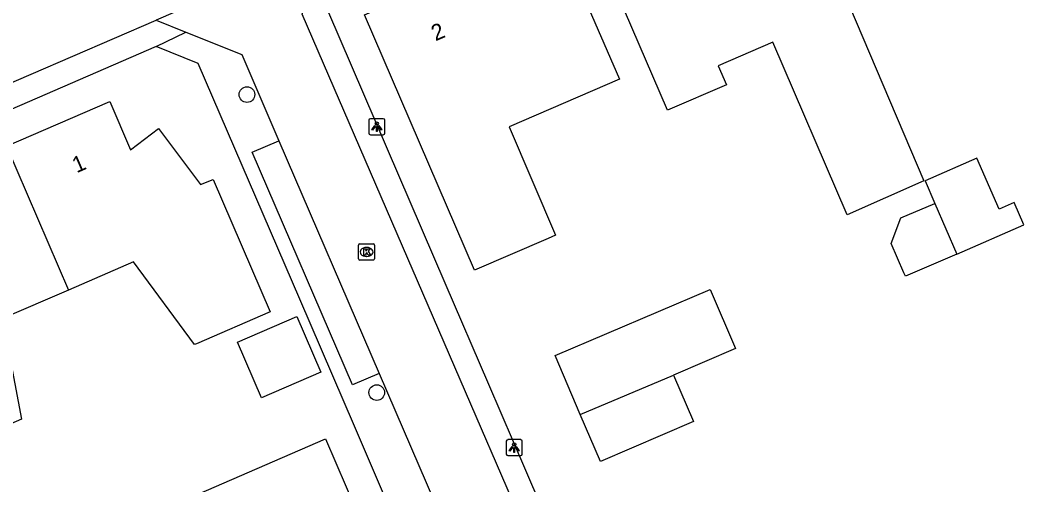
# Model space of a CAD drawing. Extents: x 157767 to 159171, y 387842 to 389425.
# Drawn here: x 158126.1 to 158188.7, y 388683 to 388712 of the extents above; entities that cross this region are included whole.
import ezdxf

# ---------------------------------------------------------------- set-up
doc = ezdxf.new("R2010")
doc.units = 0
for name, color, linetype in [('IMGEO_Boom', 7, 'Continuous'), ('IMGEO_Kolk', 7, 'Continuous'), ('IMGEO_Lichtpunt', 7, 'Continuous'), ('IMGEO_Muur', 7, 'Continuous'), ('IMGEO_Pand', 7, 'Continuous'), ('IMGEO_Pand_nummerreeks', 7, 'Continuous'), ('IMGEO_Rijbaan_lokaal_open', 7, 'Continuous'), ('IMGEO_Voetpad_open', 7, 'Continuous')]:
    doc.layers.add(name, color=color, linetype=linetype)

msp = doc.modelspace()

# ---------------------------------------------------------------- linework, layer by layer
at = {"layer": 'IMGEO_Boom'}
for centre in [(158140.273, 388707.331), (158148.359, 388688.769)]:
    msp.add_circle(centre, 0.489, dxfattribs=at)
at = {"layer": 'IMGEO_Kolk'}
for p, q in [((158147.224, 388697.1), (158147.224, 388697.952)), ((158147.299, 388698.026), (158148.151, 388698.026)), ((158147.712, 388697.806), (158147.737, 388697.806)), ((158148.225, 388697.952), (158148.225, 388697.1)), ((158147.735, 388697.246), (158147.71, 388697.246)), ((158148.151, 388697.026), (158147.299, 388697.026))]:
    msp.add_line(p, q, dxfattribs=at)
for points in [[(158147.224, 388697.1), (158147.224, 388697.952)], [(158147.299, 388698.026), (158148.151, 388698.026)], [(158148.225, 388697.952), (158148.225, 388697.1)], [(158147.545, 388697.726), (158147.668, 388697.726), (158147.668, 388697.575), (158147.798, 388697.726), (158147.962, 388697.726), (158147.816, 388697.575), (158147.969, 388697.326), (158147.817, 388697.326), (158147.732, 388697.49), (158147.668, 388697.423), (158147.668, 388697.326), (158147.545, 388697.326), (158147.545, 388697.726)], [(158148.151, 388697.026), (158147.299, 388697.026)]]:
    msp.add_lwpolyline(points, dxfattribs=at)
for centre, start, end in [((158147.301, 388697.95), 91.55205, 178.44795), ((158147.301, 388697.95), 91.55205, 178.44795), ((158148.149, 388697.95), 1.55205, 88.44795), ((158148.149, 388697.95), 1.55205, 88.44795), ((158147.301, 388697.102), 181.55205, 268.44795), ((158147.301, 388697.102), 181.55205, 268.44795), ((158148.149, 388697.102), 271.55205, 358.44795), ((158148.149, 388697.102), 271.55205, 358.44795)]:
    msp.add_arc(centre, 0.0765, start, end, dxfattribs=at)
for centre, major_axis, ratio, start_param, end_param in [((158147.711, 388697.526), (-0.387, 0.002), 0.722429, 4.712389, 7.853982), ((158147.736, 388697.526), (-0.39, 0.002), 0.717154, 1.570796, 4.712389)]:
    msp.add_ellipse(centre, major_axis=major_axis, ratio=ratio, start_param=start_param, end_param=end_param, dxfattribs=at)
at = {"layer": 'IMGEO_Lichtpunt'}
for p, q in [((158147.865, 388705.731), (158147.865, 388704.924)), ((158147.865, 388705.731), (158147.865, 388704.924)), ((158148.767, 388705.826), (158147.959, 388705.826)), ((158148.767, 388705.826), (158147.959, 388705.826)), ((158148.861, 388704.924), (158148.861, 388705.731)), ((158148.861, 388704.924), (158148.861, 388705.731)), ((158147.959, 388704.83), (158148.767, 388704.83)), ((158147.959, 388704.83), (158148.767, 388704.83)), ((158156.425, 388685.741), (158156.425, 388684.934)), ((158156.425, 388685.741), (158156.425, 388684.934)), ((158157.327, 388685.836), (158156.519, 388685.836)), ((158157.327, 388685.836), (158156.519, 388685.836)), ((158157.421, 388684.934), (158157.421, 388685.741)), ((158157.421, 388684.934), (158157.421, 388685.741)), ((158156.519, 388684.84), (158157.327, 388684.84)), ((158156.519, 388684.84), (158157.327, 388684.84))]:
    msp.add_line(p, q, dxfattribs=at)
for points in [[(158148.239, 388705.395), (158148.278, 388705.367), (158148.09, 388705.105), (158148.052, 388705.132), (158148.239, 388705.395)], [(158148.341, 388705.347), (158148.388, 388705.347), (158148.388, 388705.025), (158148.341, 388705.025), (158148.341, 388705.347)], [(158148.451, 388705.367), (158148.489, 388705.394), (158148.676, 388705.132), (158148.637, 388705.104), (158148.451, 388705.367)], [(158156.799, 388685.405), (158156.838, 388685.377), (158156.65, 388685.115), (158156.612, 388685.142), (158156.799, 388685.405)], [(158156.901, 388685.357), (158156.948, 388685.357), (158156.948, 388685.035), (158156.901, 388685.035), (158156.901, 388685.357)], [(158157.011, 388685.377), (158157.049, 388685.404), (158157.236, 388685.142), (158157.197, 388685.114), (158157.011, 388685.377)]]:
    msp.add_lwpolyline(points, dxfattribs=at)
for centre in [(158148.364, 388705.529), (158156.924, 388685.539)]:
    msp.add_circle(centre, 0.0994, dxfattribs=at)
for centre, start, end in [((158147.959, 388705.731), 90, 180), ((158147.959, 388705.731), 90, 180), ((158148.767, 388705.731), 0, 90), ((158148.767, 388705.731), 0, 90), ((158147.959, 388704.924), 180, 270), ((158147.959, 388704.924), 180, 270), ((158148.767, 388704.924), 270, 0), ((158148.767, 388704.924), 270, 360), ((158156.519, 388685.741), 90, 180), ((158156.519, 388685.741), 90, 180), ((158157.327, 388685.741), 0, 90), ((158157.327, 388685.741), 0, 90), ((158156.519, 388684.934), 180, 270), ((158156.519, 388684.934), 180, 270), ((158157.327, 388684.934), 270, 0), ((158157.327, 388684.934), 270, 360)]:
    msp.add_arc(centre, 0.0946, start, end, dxfattribs=at)
at = {"layer": 'IMGEO_Muur'}
msp.add_lwpolyline([(158156.854, 388685.715), (158162.739, 388672.05)], dxfattribs=at)
at = {"layer": 'IMGEO_Pand'}
for points in [[(158182.445, 388701.959), (158177.657, 388699.85), (158173.023, 388710.594), (158169.625, 388709.129), (158170.139, 388707.935), (158166.465, 388706.351), (158163.787, 388712.559), (158161.807, 388717.15), (158166.312, 388719.092), (158167.091, 388717.285), (158169.735, 388718.425), (158170.309, 388719.869), (158174.095, 388721.502), (158176.075, 388716.911), (158182.445, 388701.959)], [(158156.597, 388705.314), (158159.503, 388698.576), (158159.04, 388698.376), (158154.448, 388696.396), (158147.588, 388712.305), (158154.358, 388715.225), (158154.038, 388715.969), (158159.198, 388718.194), (158161.178, 388713.603), (158163.473, 388708.28), (158156.597, 388705.314)], [(158125.29, 388704.111), (158131.722, 388706.892), (158133.025, 388703.88), (158134.76, 388705.224), (158137.384, 388701.72), (158138.161, 388702.047), (158141.725, 388693.793), (158137.134, 388691.813), (158137.012, 388691.76), (158133.205, 388696.905), (158129.155, 388695.158)], [(158125.29, 388704.111), (158129.155, 388695.158)], [(158184.483, 388697.393), (158188.671, 388699.207), (158188.055, 388700.605), (158187.135, 388700.2), (158185.74, 388703.365), (158182.526, 388701.949), (158183.125, 388700.554)], [(158184.483, 388697.393), (158181.292, 388696.011), (158181.237, 388696.139), (158181.196, 388696.234), (158180.411, 388698.062), (158181.006, 388699.643), (158183.125, 388700.554)], [(158183.125, 388700.554), (158184.483, 388697.393)], [(158129.155, 388695.158), (158125.044, 388693.385), (158126.228, 388687.108), (158124.266, 388686.261), (158123.726, 388684.941), (158122.386, 388685.45), (158118.771, 388683.89)], [(158161.035, 388687.397), (158159.473, 388691.069), (158169.134, 388695.182), (158170.696, 388691.513), (158166.849, 388689.856)], [(158139.687, 388691.908), (158143.386, 388693.505), (158144.878, 388690.049), (158141.179, 388688.451), (158139.687, 388691.908)], [(158166.849, 388689.856), (158168.092, 388686.969), (158162.295, 388684.473), (158161.035, 388687.397)], [(158161.035, 388687.397), (158166.849, 388689.856)], [(158145.162, 388685.889), (158147.102, 388681.397), (158137.009, 388677.024), (158135.069, 388681.516), (158145.162, 388685.889)]]:
    msp.add_lwpolyline(points, dxfattribs=at)
at = {"layer": 'IMGEO_Rijbaan_lokaal_open'}
for points in [[(158145.024, 388716.464), (158134.627, 388711.957)], [(158166.983, 388658.516), (158143.703, 388712.348), (158144.408, 388714.545)], [(158089.145, 388695.349), (158090.25, 388692.79), (158124.222, 388707.486), (158134.627, 388711.957)], [(158134.627, 388711.957), (158136.456, 388711.226)], [(158136.456, 388711.226), (158139.945, 388709.831), (158142.265, 388704.448)], [(158142.265, 388704.448), (158148.508, 388689.96)], [(158148.508, 388689.96), (158154.945, 388675.022)]]:
    msp.add_lwpolyline(points, dxfattribs=at)
at = {"layer": 'IMGEO_Voetpad_open'}
for points in [[(158146.245, 388715.336), (158145.347, 388712.435), (158152.598, 388695.598), (158155.311, 388689.297), (158156.854, 388685.715), (158162.739, 388672.05), (158167.203, 388661.684), (158171.568, 388659.372)], [(158134.614, 388710.329), (158136.456, 388711.226)], [(158134.614, 388710.329), (158124.506, 388705.952), (158098.771, 388694.795), (158098.704, 388694.959), (158085.01, 388688.91)], [(158158.26, 388653.682), (158159.32, 388658.046), (158157.478, 388662.318), (158148.912, 388682.181), (158146.974, 388686.674), (158143.563, 388694.586), (158137.234, 388709.261), (158134.614, 388710.329)], [(158148.508, 388689.96), (158146.85, 388689.246), (158140.598, 388703.753), (158142.265, 388704.448)]]:
    msp.add_lwpolyline(points, dxfattribs=at)

# ---------------------------------------------------------------- texts
at = {"layer": 'IMGEO_Pand_nummerreeks'}
for s, rotation, p in [('2', 23.33124, (158152.018, 388710.643)), ('1', 23.38218, (158129.66, 388702.427))]:
    msp.add_text(s, height=1, rotation=rotation, dxfattribs=at).set_placement(p)

doc.saveas('drawing.dxf')
